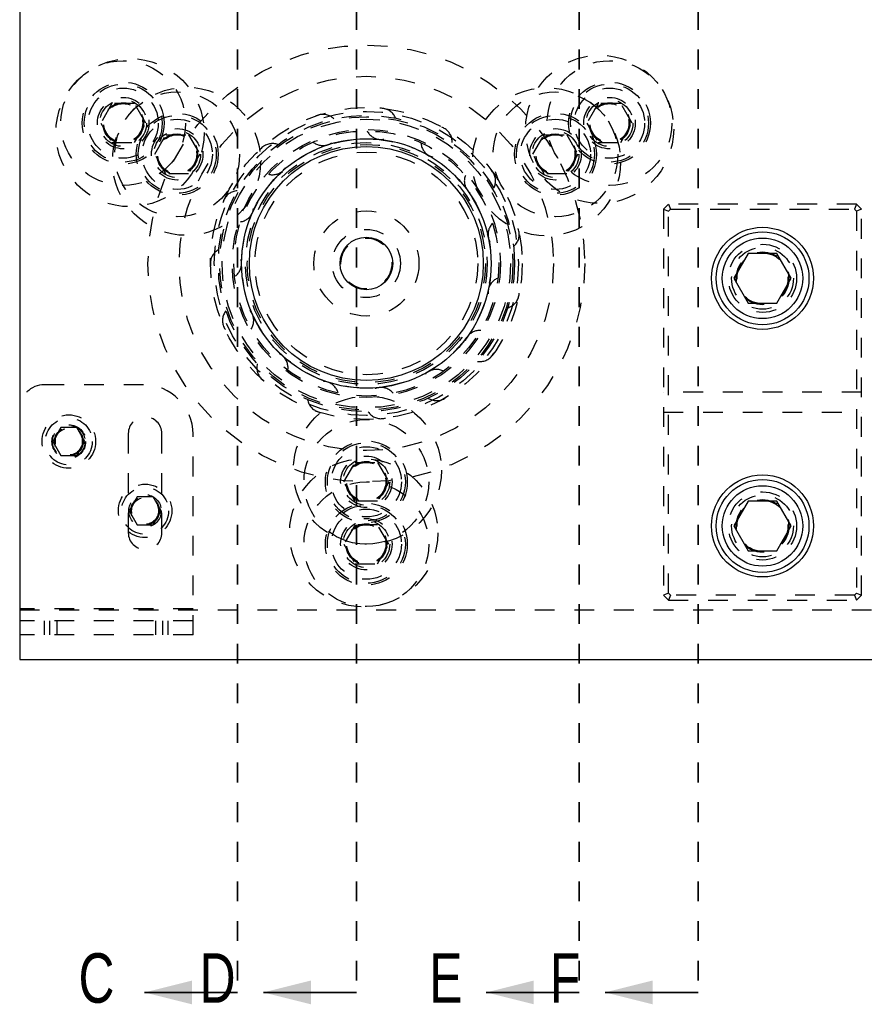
# Model space of a CAD drawing. Header units: inches. Extents: x 1880 to 2363, y -453 to -54.
# Tile 487 of 656: x 1897.68 to 1901.94, y -129.7 to -124.73. Entities that reach past the tile are written whole.
import ezdxf

# ---------------------------------------------------------------- set-up
doc = ezdxf.new("R2010")
doc.units = ezdxf.units.IN
doc.header["$LTSCALE"] = 0.5
doc.header["$MEASUREMENT"] = 0
doc.linetypes.add('HIDDEN', pattern=[0.225, 0.15, -0.075])
doc.linetypes.add('PHANTOM', pattern=[0.25, 0.125, -0.025, 0.025, -0.025, 0.025, -0.025])
doc.layers.add('SID-M-H', color=4, linetype='HIDDEN')
doc.layers.add('SID-M-S', color=105, linetype='Continuous')
doc.styles.add('SLDTEXTSTYLE0', font='TXT', dxfattribs={"width": 0.595745})

msp = doc.modelspace()

# ---------------------------------------------------------------- linework, layer by layer
at = {"color": 7, "linetype": 'PHANTOM', "lineweight": 35}
for p, q in [((1898.77767, -112.27932), (1898.77767, -129.63932)), ((1899.37767, -112.27932), (1899.37767, -129.63932)), ((1900.50267, -112.27932), (1900.50267, -129.63932)), ((1901.10267, -112.27932), (1901.10267, -129.63932))]:
    msp.add_line(p, q, dxfattribs=at)
at = {"color": 7, "linetype": 'Continuous', "lineweight": 35}
for p, q in [((1898.77767, -129.63932), (1898.30767, -129.63932)), ((1899.37767, -129.63932), (1898.90767, -129.63932)), ((1900.50267, -129.63932), (1900.03267, -129.63932)), ((1901.10267, -129.63932), (1900.63267, -129.63932))]:
    msp.add_line(p, q, dxfattribs=at)
for points in [[(1898.30767, -129.63932), (1898.54767, -129.69932), (1898.54767, -129.57932)], [(1898.90767, -129.63932), (1899.14767, -129.69932), (1899.14767, -129.57932)], [(1900.03267, -129.63932), (1900.27267, -129.69932), (1900.27267, -129.57932)], [(1900.63267, -129.63932), (1900.87267, -129.69932), (1900.87267, -129.57932)]]:
    msp.add_solid(points, dxfattribs=at)
at = {"layer": 'SID-M-H'}
for p, q in [((1898.1434, -125.15223), (1898.08658, -125.25065)), ((1898.25705, -125.15223), (1898.1434, -125.15223)), ((1898.31388, -125.25065), (1898.25705, -125.15223)), ((1900.59828, -125.15223), (1900.54145, -125.25065)), ((1900.71193, -125.15223), (1900.59828, -125.15223)), ((1900.76876, -125.25065), (1900.71193, -125.15223)), ((1898.08658, -125.25065), (1898.1434, -125.34908)), ((1898.25705, -125.34908), (1898.31388, -125.25065)), ((1900.54145, -125.25065), (1900.59828, -125.34908)), ((1900.71193, -125.34908), (1900.76876, -125.25065)), ((1898.35934, -125.40813), (1898.41617, -125.30971)), ((1898.41617, -125.30971), (1898.52982, -125.30971)), ((1898.52982, -125.30971), (1898.58664, -125.40813)), ((1900.26869, -125.40813), (1900.32551, -125.30971)), ((1900.32551, -125.30971), (1900.43917, -125.30971)), ((1900.43917, -125.30971), (1900.49599, -125.40813)), ((1898.1434, -125.34908), (1898.25705, -125.34908)), ((1900.59828, -125.34908), (1900.71193, -125.34908)), ((1898.41617, -125.50656), (1898.35934, -125.40813)), ((1898.58664, -125.40813), (1898.52982, -125.50656)), ((1900.32551, -125.50656), (1900.26869, -125.40813)), ((1900.49599, -125.40813), (1900.43917, -125.50656)), ((1898.52982, -125.50656), (1898.41617, -125.50656)), ((1900.43917, -125.50656), (1900.32551, -125.50656)), ((1900.95267, -125.65932), (1900.92767, -125.68432)), ((1900.92767, -125.68432), (1900.92767, -127.63432)), ((1900.92767, -125.68432), (1900.95267, -125.69467)), ((1901.90267, -125.65932), (1900.95267, -125.65932)), ((1900.95267, -125.65932), (1900.96302, -125.68432)), ((1900.95267, -125.69467), (1900.96302, -125.68432)), ((1900.95267, -127.62396), (1900.95267, -125.69467)), ((1900.96302, -125.68432), (1901.89231, -125.68432)), ((1901.90267, -125.65932), (1901.89231, -125.68432)), ((1901.89231, -125.68432), (1901.90267, -125.69467)), ((1901.92767, -125.68432), (1901.90267, -125.65932)), ((1901.92767, -125.68432), (1901.90267, -125.69467)), ((1901.90267, -125.69467), (1901.90267, -127.62396)), ((1901.92767, -127.63432), (1901.92767, -125.68432)), ((1898.30267, -126.57132), (1897.80267, -126.57132)), ((1901.92767, -126.60932), (1900.92767, -126.60932)), ((1900.92767, -126.70932), (1901.92767, -126.70932)), ((1897.88507, -126.788), (1897.84448, -126.85832)), ((1897.96626, -126.788), (1897.88507, -126.788)), ((1898.00686, -126.85832), (1897.96626, -126.788)), ((1898.22567, -126.81832), (1898.22567, -127.31832)), ((1898.39567, -127.31832), (1898.39567, -126.81832)), ((1898.55267, -127.83432), (1898.55267, -126.82132)), ((1897.84448, -126.85832), (1897.88507, -126.92863)), ((1897.96626, -126.92863), (1898.00686, -126.85832)), ((1897.88507, -126.92863), (1897.96626, -126.92863)), ((1899.31401, -127.06168), (1899.37084, -126.96325)), ((1899.37084, -126.96325), (1899.48449, -126.96325)), ((1899.48449, -126.96325), (1899.54132, -127.06168)), ((1899.37084, -127.1601), (1899.31401, -127.06168)), ((1899.54132, -127.06168), (1899.48449, -127.1601)), ((1898.27007, -127.138), (1898.22948, -127.20832)), ((1898.35126, -127.138), (1898.27007, -127.138)), ((1898.39186, -127.20832), (1898.35126, -127.138)), ((1899.48449, -127.1601), (1899.37084, -127.1601)), ((1898.22948, -127.20832), (1898.27007, -127.27863)), ((1898.35126, -127.27863), (1898.39186, -127.20832)), ((1898.27007, -127.27863), (1898.35126, -127.27863)), ((1899.37084, -127.27821), (1899.31401, -127.37664)), ((1899.48449, -127.27821), (1899.37084, -127.27821)), ((1899.54132, -127.37664), (1899.48449, -127.27821)), ((1899.31401, -127.37664), (1899.37084, -127.47506)), ((1899.48449, -127.47506), (1899.54132, -127.37664)), ((1899.37084, -127.47506), (1899.48449, -127.47506)), ((1900.95267, -127.62396), (1900.92767, -127.63432)), ((1900.92767, -127.63432), (1900.95267, -127.65932)), ((1900.96302, -127.63432), (1900.95267, -127.62396)), ((1900.96302, -127.63432), (1900.95267, -127.65932)), ((1901.89231, -127.63432), (1900.96302, -127.63432)), ((1901.90267, -127.62396), (1901.89231, -127.63432)), ((1901.89231, -127.63432), (1901.90267, -127.65932)), ((1901.90267, -127.62396), (1901.92767, -127.63432)), ((1901.90267, -127.65932), (1901.92767, -127.63432)), ((1900.95267, -127.65932), (1901.90267, -127.65932)), ((1898.55267, -127.70332), (1897.67767, -127.70332)), ((1910.17767, -127.70932), (1897.67767, -127.70932)), ((1898.55267, -127.76332), (1897.67767, -127.76332)), ((1897.80267, -127.83432), (1897.80267, -127.76332)), ((1897.82959, -127.83432), (1897.82959, -127.76332)), ((1897.86517, -127.76332), (1897.86517, -127.83432)), ((1898.36517, -127.83432), (1898.36517, -127.76332)), ((1898.40074, -127.83432), (1898.40074, -127.76332)), ((1898.42767, -127.83432), (1898.42767, -127.76332)), ((1898.55267, -127.83432), (1897.67767, -127.83432))]:
    msp.add_line(p, q, dxfattribs=at)
for centre, radius in [((1899.42767, -125.95932), 1.10236), ((1900.60511, -125.28209), 0.37402), ((1898.23435, -125.29885), 0.37402), ((1898.20023, -125.25065), 0.31496), ((1900.6551, -125.25065), 0.31496), ((1898.20023, -125.25065), 0.20669), ((1898.20023, -125.25065), 0.19685), ((1899.42767, -125.95932), 0.94488), ((1900.6551, -125.25065), 0.20669), ((1900.6551, -125.25065), 0.19685), ((1898.20023, -125.25065), 0.17717), ((1898.52006, -125.44381), 0.37402), ((1898.47299, -125.40813), 0.31496), ((1900.33723, -125.44625), 0.37402), ((1900.38234, -125.40813), 0.31496), ((1900.6551, -125.25065), 0.17717), ((1898.20023, -125.25065), 0.12992), ((1898.20023, -125.25065), 0.11811), ((1898.20023, -125.25065), 0.10289), ((1898.20023, -125.25065), 0.10262), ((1898.20023, -125.25065), 0.1021), ((1898.20023, -125.25065), 0.09843), ((1900.6551, -125.25065), 0.12992), ((1900.6551, -125.25065), 0.11811), ((1900.6551, -125.25065), 0.10289), ((1900.6551, -125.25065), 0.10262), ((1900.6551, -125.25065), 0.1021), ((1900.6551, -125.25065), 0.09843), ((1898.47299, -125.40813), 0.20669), ((1898.47299, -125.40813), 0.19685), ((1899.42767, -125.95932), 0.7874), ((1899.42767, -125.95932), 0.76772), ((1899.42767, -125.95932), 0.74803), ((1900.38234, -125.40813), 0.20669), ((1900.38234, -125.40813), 0.19685), ((1898.47299, -125.40813), 0.17717), ((1899.42767, -125.95932), 0.74016), ((1899.42767, -125.95932), 0.72835), ((1900.38234, -125.40813), 0.17717), ((1898.47299, -125.40813), 0.12992), ((1898.47299, -125.40813), 0.11811), ((1898.47299, -125.40813), 0.10289), ((1898.47299, -125.40813), 0.10262), ((1898.47299, -125.40813), 0.1021), ((1898.47299, -125.40813), 0.09843), ((1899.42767, -125.95932), 0.67717), ((1899.42767, -125.95932), 0.66929), ((1900.38234, -125.40813), 0.12992), ((1900.38234, -125.40813), 0.11811), ((1900.38234, -125.40813), 0.10289), ((1900.38234, -125.40813), 0.10262), ((1900.38234, -125.40813), 0.1021), ((1900.38234, -125.40813), 0.09843), ((1899.42767, -125.95932), 0.62932), ((1899.42767, -125.95932), 0.61024), ((1899.42767, -125.95932), 0.60095), ((1899.42767, -125.95932), 0.56218), ((1899.42767, -125.95932), 0.2655), ((1899.42767, -125.95932), 0.172), ((1899.42767, -125.95932), 0.1285), ((1901.42767, -126.03432), 0.172), ((1901.42767, -126.03432), 0.15625), ((1901.42767, -126.03432), 0.13297), ((1901.42767, -126.03432), 0.1327), ((1901.42767, -126.03432), 0.13218), ((1901.42767, -126.03432), 0.1285), ((1899.43286, -127.00285), 0.37402), ((1897.92567, -126.85832), 0.135), ((1897.92567, -126.85832), 0.1186), ((1899.42767, -127.06168), 0.31496), ((1897.92567, -126.85832), 0.085), ((1897.92567, -126.85832), 0.082), ((1897.92567, -126.85832), 0.07247), ((1897.92567, -126.85832), 0.0722), ((1897.92567, -126.85832), 0.07168), ((1897.92567, -126.85832), 0.068), ((1899.42767, -127.06168), 0.20669), ((1899.42767, -127.06168), 0.19685), ((1899.42767, -127.06168), 0.17717), ((1899.41423, -127.31913), 0.37402), ((1899.42767, -127.06168), 0.12992), ((1899.42767, -127.06168), 0.11811), ((1899.42767, -127.06168), 0.10289), ((1899.42767, -127.06168), 0.10262), ((1899.42767, -127.06168), 0.1021), ((1899.42767, -127.06168), 0.09843), ((1898.31067, -127.20832), 0.135), ((1898.31067, -127.20832), 0.1186), ((1899.42767, -127.37664), 0.31496), ((1898.31067, -127.20832), 0.082), ((1898.31067, -127.20832), 0.07247), ((1898.31067, -127.20832), 0.0722), ((1898.31067, -127.20832), 0.07168), ((1898.31067, -127.20832), 0.068), ((1901.42767, -127.28432), 0.172), ((1901.42767, -127.28432), 0.15625), ((1899.42767, -127.37664), 0.20669), ((1899.42767, -127.37664), 0.19685), ((1899.42767, -127.37664), 0.17717), ((1901.42767, -127.28432), 0.13297), ((1901.42767, -127.28432), 0.1327), ((1901.42767, -127.28432), 0.13218), ((1901.42767, -127.28432), 0.1285), ((1899.42767, -127.37664), 0.12992), ((1899.42767, -127.37664), 0.11811), ((1899.42767, -127.37664), 0.10289), ((1899.42767, -127.37664), 0.10262), ((1899.42767, -127.37664), 0.1021), ((1899.42767, -127.37664), 0.09843)]:
    msp.add_circle(centre, radius, dxfattribs=at)
for centre, radius, start, end in [((1899.20868, -125.28534), 0.07874, 45.54405, 170.69474), ((1899.50174, -125.25454), 0.07874, 21.55885, 146.69052), ((1899.20868, -125.28534), 0.07874, 230.98449, 345.17132), ((1899.50174, -125.25454), 0.07874, 207.00596, 321.17002), ((1899.782, -125.3456), 0.07874, 357.5709, 122.68784), ((1898.95348, -125.43268), 0.07874, 69.52617, 194.70013), ((1899.782, -125.3456), 0.07874, 183.0241, 297.17084), ((1898.95348, -125.43268), 0.07874, 255.1572, 9.17438), ((1900.00099, -125.54278), 0.07874, 333.58053, 98.68701), ((1900.00099, -125.54278), 0.07874, 159.03925, 270), ((1898.78027, -125.67108), 0.07874, 93.70653, 218.70638), ((1898.78027, -125.67108), 0.07874, 279.10081, 33.17888), ((1900.12084, -125.81198), 0.07874, 135.05174, 249.22792), ((1900.12084, -125.81198), 0.07874, 309.58809, 74.68868), ((1898.719, -125.95932), 0.07874, 117.68554, 242.71312), ((1898.719, -125.95932), 0.07874, 303.09688, 57.18447), ((1900.12084, -126.10665), 0.07874, 111.06191, 225.22581), ((1900.12084, -126.10665), 0.07874, 285.59392, 50.68904), ((1898.78027, -126.24755), 0.07874, 141.66796, 270), ((1898.78027, -126.24755), 0.07874, 327.09338, 81.19082), ((1900.00099, -126.37586), 0.07874, 87.07011, 201.22206), ((1900.00099, -126.37586), 0.07874, 261.60878, 26.69692), ((1898.95348, -126.48595), 0.07874, 351.08995, 105.1976), ((1898.95348, -126.48595), 0.07874, 165.65345, 290.73979), ((1899.782, -126.57303), 0.07874, 63.07667, 177.21702), ((1897.80267, -126.69632), 0.125, 90, 180), ((1898.30267, -126.82132), 0.25, 0, 90), ((1899.20868, -126.63329), 0.07874, 15.08625, 129.20445), ((1899.50174, -126.6641), 0.07874, 39.08194, 153.21103), ((1899.782, -126.57303), 0.07874, 237.62492, 2.70804), ((1899.20868, -126.63329), 0.07874, 189.64167, 314.73263), ((1899.50174, -126.6641), 0.07874, 213.63227, 338.72218), ((1898.31067, -126.81832), 0.085, 0, 180), ((1898.31067, -127.31832), 0.085, 180, 0)]:
    msp.add_arc(centre, radius, start, end, dxfattribs=at)
at = {"layer": 'SID-M-S'}
for p, q in [((1897.67767, -113.95932), (1897.67767, -127.95932)), ((1901.3555, -125.90932), (1901.28333, -126.03432)), ((1901.49983, -125.90932), (1901.3555, -125.90932)), ((1901.572, -126.03432), (1901.49983, -125.90932)), ((1901.28333, -126.03432), (1901.3555, -126.15932)), ((1901.49983, -126.15932), (1901.572, -126.03432)), ((1901.3555, -126.15932), (1901.49983, -126.15932)), ((1901.3555, -127.15932), (1901.28333, -127.28432)), ((1901.49983, -127.15932), (1901.3555, -127.15932)), ((1901.572, -127.28432), (1901.49983, -127.15932)), ((1901.28333, -127.28432), (1901.3555, -127.40932)), ((1901.49983, -127.40932), (1901.572, -127.28432)), ((1901.3555, -127.40932), (1901.49983, -127.40932)), ((1897.67767, -127.95932), (1910.17767, -127.95932))]:
    msp.add_line(p, q, dxfattribs=at)
for centre, radius in [((1899.42767, -125.95932), 0.62992), ((1899.42767, -125.95932), 0.59055), ((1901.42767, -126.03432), 0.2575), ((1901.42767, -126.03432), 0.23438), ((1899.42767, -125.95932), 0.13287), ((1901.42767, -126.03432), 0.20312), ((1901.42767, -127.28432), 0.2575), ((1901.42767, -127.28432), 0.23438), ((1901.42767, -127.28432), 0.20312)]:
    msp.add_circle(centre, radius, dxfattribs=at)

# ---------------------------------------------------------------- texts
at = {"color": 7, "style": 'SLDTEXTSTYLE0', "width": 0.75}
for s, p in [('C', (1897.97485, -129.69151)), ('D', (1898.58636, -129.69151)), ('E', (1899.7459, -129.69151)), ('F', (1900.35427, -129.69151))]:
    msp.add_text(s, height=0.25, dxfattribs=at).set_placement(p)

doc.saveas('drawing.dxf')
